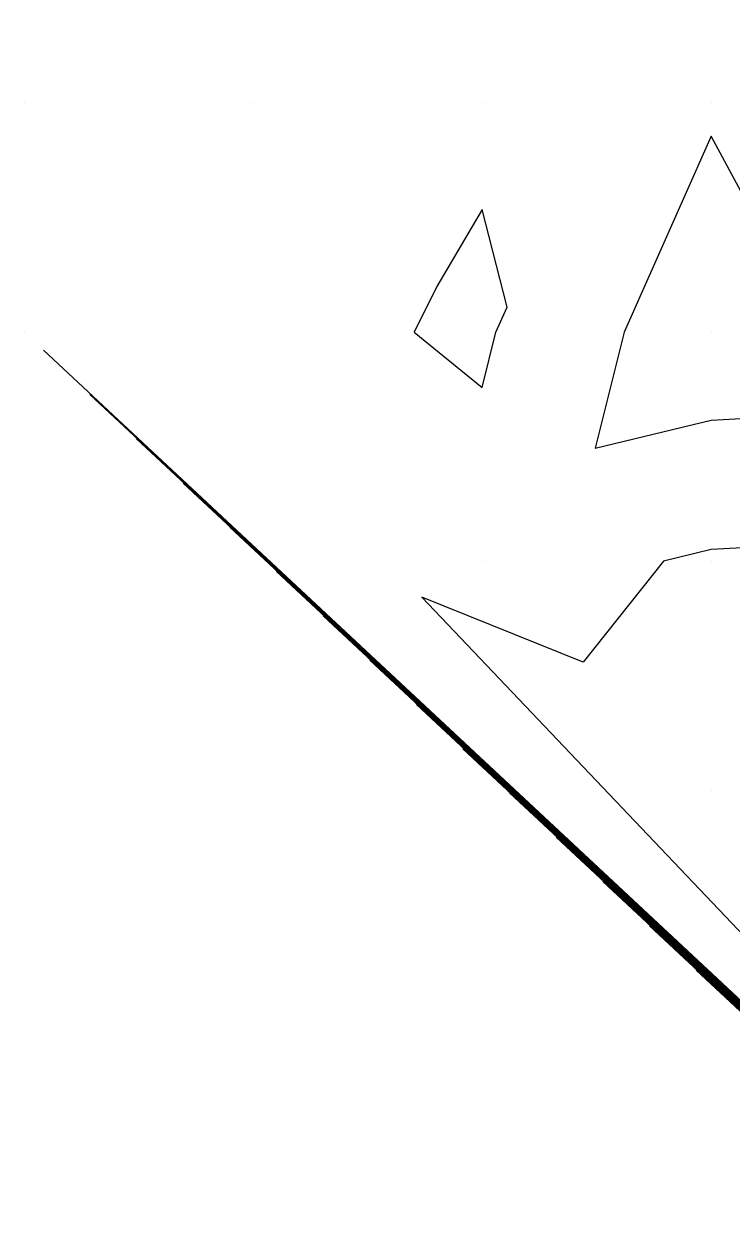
# Model space of a CAD drawing. Extents: x 2188792 to 2191981, y 386090 to 389710.
# Drawn here: x 2189070 to 2189100.9, y 386260.7 to 386313.4 of the extents above; entities that cross this region are included whole.
import ezdxf

# ---------------------------------------------------------------- set-up
doc = ezdxf.new("R2010")
doc.units = 0
for name, color, linetype in [('DTM Contours Major', 7, 'Continuous'), ('DTM Contours Minor', 7, 'Continuous'), ('Exist DTM QL2 LIDAR Elevation Point', 7, 'Continuous')]:
    doc.layers.add(name, color=color, linetype=linetype)

msp = doc.modelspace()

# ---------------------------------------------------------------- linework, layer by layer
at = {"layer": 'DTM Contours Major'}
for points in [[(2189143.196, 386317.105), (2189141.482, 386310.691), (2189140.824, 386308.229), (2189137.846, 386303.811), (2189133.794, 386297.799), (2189133.478, 386297.349), (2189128.734, 386290.622), (2189128.307, 386290.013), (2189123.648, 386283.405), (2189123.114, 386282.644), (2189119.113, 386276.592), (2189118.407, 386275.584), (2189114.503, 386269.694), (2189110.843, 386264.171), (2189109.823, 386262.717), (2189076.918, 386293.385)], [(2189149.903, 386316.382), (2189146.799, 386311.954), (2189144.866, 386309.081), (2189141.665, 386304.517), (2189139.781, 386301.722), (2189138.02, 386299.109), (2189134.654, 386294.308), (2189132.595, 386291.389), (2189129.176, 386286.514), (2189127.158, 386283.651), (2189123.688, 386278.704), (2189121.958, 386276.087), (2189118.409, 386271.026), (2189116.724, 386268.483), (2189115.144, 386266.099), (2189111.458, 386260.844), (2189097.279, 386274.06)], [(2189146.678, 386314.354), (2189143.492, 386309.618), (2189141.923, 386307.379), (2189138.813, 386302.766), (2189135.907, 386298.454), (2189134.066, 386295.829), (2189130.665, 386291.005), (2189128.742, 386288.263), (2189125.403, 386283.528), (2189123.401, 386280.674), (2189120.536, 386276.34), (2189118.408, 386273.305), (2189115.613, 386269.088), (2189112.993, 386265.135), (2189110.641, 386261.781), (2189087.098, 386283.723)]]:
    msp.add_lwpolyline(points, dxfattribs=at)
at = {"layer": 'DTM Contours Minor'}
for points in [[(2189130.323, 386319.268), (2189128.499, 386307.066), (2189127.292, 386303.246), (2189125.996, 386298.937), (2189124.123, 386295.196), (2189121.725, 386290.404), (2189116.501, 386286.665), (2189115.857, 386280.727), (2189113.535, 386277.579), (2189114.871, 386271.618), (2189113.837, 386270.057), (2189109.552, 386263.592), (2189109.333, 386263.279), (2189070.81, 386299.183)], [(2189108.16, 386318.163), (2189105.952, 386309.979), (2189107.361, 386307.363), (2189108.578, 386299.978), (2189108.988, 386290.965), (2189099.976, 386290.479), (2189097.891, 386289.977), (2189094.377, 386285.574), (2189087.331, 386288.405), (2189106.509, 386268.256), (2189104.631, 386276.643), (2189104.045, 386279.257), (2189110.892, 386288.537), (2189110.992, 386289.462), (2189120.637, 386296.364), (2189121.542, 386298.173), (2189122.249, 386299.585), (2189124.205, 386306.088), (2189124.903, 386308.295)], [(2189134.106, 386316.647), (2189133.212, 386313.301), (2189132.096, 386305.836), (2189130.379, 386300.405), (2189129.742, 386298.289), (2189126.704, 386292.218), (2189122.812, 386284.443), (2189122.009, 386283.868), (2189121.759, 386281.556), (2189118.544, 386276.693), (2189118.406, 386276.496), (2189114.059, 386269.936), (2189109.983, 386263.785), (2189109.496, 386263.092), (2189072.846, 386297.25)], [(2189146.582, 386316.273), (2189142.394, 386310.047), (2189142.128, 386309.669), (2189138.039, 386303.602), (2189134.217, 386297.93), (2189133.596, 386297.045), (2189129.12, 386290.698), (2189128.394, 386289.663), (2189123.999, 386283.43), (2189123.172, 386282.25), (2189119.398, 386276.542), (2189118.407, 386275.129), (2189114.725, 386269.573), (2189111.273, 386264.364), (2189109.987, 386262.53), (2189078.954, 386291.453)], [(2189148.819, 386316.378), (2189146.726, 386313.394), (2189144.042, 386309.403), (2189141.82, 386306.234), (2189139.201, 386302.348), (2189136.752, 386298.716), (2189134.301, 386295.221), (2189131.437, 386291.159), (2189128.915, 386287.563), (2189126.105, 386283.578), (2189123.516, 386279.886), (2189121.105, 386276.238), (2189118.408, 386272.394), (2189116.058, 386268.846), (2189113.854, 386265.52), (2189110.968, 386261.406), (2189091.17, 386279.857)], [(2189149.18, 386316.379), (2189146.75, 386312.914), (2189144.317, 386309.296), (2189141.768, 386305.662), (2189139.394, 386302.139), (2189137.175, 386298.847), (2189134.419, 386294.916), (2189131.823, 386291.236), (2189129.002, 386287.213), (2189126.456, 386283.602), (2189123.574, 386279.492), (2189121.389, 386276.188), (2189118.409, 386271.938), (2189116.28, 386268.725), (2189114.284, 386265.713), (2189111.131, 386261.219), (2189093.206, 386277.925)], [(2189149.542, 386316.381), (2189146.775, 386312.434), (2189144.591, 386309.189), (2189141.717, 386305.089), (2189139.588, 386301.931), (2189137.598, 386298.978), (2189134.536, 386294.612), (2189132.209, 386291.313), (2189129.089, 386286.864), (2189126.807, 386283.627), (2189123.631, 386279.098), (2189121.674, 386276.137), (2189118.409, 386271.482), (2189116.502, 386268.604), (2189114.714, 386265.906), (2189111.295, 386261.031), (2189095.242, 386275.992)], [(2189150.265, 386316.383), (2189146.823, 386311.474), (2189145.141, 386308.974), (2189141.614, 386303.944), (2189139.975, 386301.513), (2189138.443, 386299.24), (2189134.771, 386294.004), (2189132.981, 386291.466), (2189129.263, 386286.164), (2189127.509, 386283.676), (2189123.746, 386278.309), (2189122.243, 386276.036), (2189118.409, 386270.57), (2189116.946, 386268.362), (2189115.574, 386266.292), (2189111.622, 386260.657), (2189099.315, 386272.127)], [(2189146.606, 386315.793), (2189142.668, 386309.94), (2189142.077, 386309.097), (2189138.233, 386303.393), (2189134.639, 386298.061), (2189133.713, 386296.741), (2189129.506, 386290.775), (2189128.481, 386289.313), (2189124.35, 386283.454), (2189123.229, 386281.856), (2189119.682, 386276.491), (2189118.407, 386274.673), (2189114.947, 386269.452), (2189111.703, 386264.556), (2189110.15, 386262.343), (2189080.99, 386289.52)], [(2189146.63, 386315.313), (2189142.943, 386309.833), (2189142.026, 386308.524), (2189138.426, 386303.184), (2189135.062, 386298.192), (2189133.831, 386296.437), (2189129.892, 386290.852), (2189128.568, 386288.963), (2189124.701, 386283.479), (2189123.286, 386281.462), (2189119.967, 386276.441), (2189118.407, 386274.217), (2189115.169, 386269.331), (2189112.133, 386264.749), (2189110.314, 386262.155), (2189083.026, 386287.588)], [(2189146.654, 386314.834), (2189143.218, 386309.725), (2189141.974, 386307.952), (2189138.62, 386302.975), (2189135.485, 386298.323), (2189133.948, 386296.133), (2189130.279, 386290.929), (2189128.655, 386288.613), (2189125.052, 386283.504), (2189123.344, 386281.068), (2189120.251, 386276.39), (2189118.408, 386273.761), (2189115.391, 386269.21), (2189112.563, 386264.942), (2189110.477, 386261.968), (2189085.062, 386285.655)], [(2189137.794, 386313.669), (2189136.1, 386307.334), (2189135.693, 386304.607), (2189133.612, 386298.025), (2189133.371, 386297.668), (2189133.361, 386297.653), (2189128.348, 386290.545), (2189128.22, 386290.363), (2189123.297, 386283.381), (2189123.057, 386283.038), (2189118.829, 386276.643), (2189118.406, 386276.04), (2189114.281, 386269.815), (2189110.413, 386263.978), (2189109.66, 386262.905), (2189074.882, 386295.318)], [(2189146.702, 386313.874), (2189143.767, 386309.511), (2189141.871, 386306.807), (2189139.007, 386302.557), (2189136.33, 386298.585), (2189134.184, 386295.525), (2189131.051, 386291.082), (2189128.829, 386287.913), (2189125.754, 386283.553), (2189123.459, 386280.28), (2189120.82, 386276.289), (2189118.408, 386272.849), (2189115.836, 386268.967), (2189113.424, 386265.328), (2189110.804, 386261.593), (2189089.134, 386281.79)], [(2189099.976, 386308.525), (2189096.167, 386299.978), (2189094.908, 386294.91), (2189099.976, 386296.13), (2189103.627, 386296.327), (2189103.46, 386299.978), (2189102.967, 386302.97), (2189099.976, 386308.525)], [(2189090.575, 386299.978), (2189091.057, 386301.06), (2189089.975, 386305.33), (2189087.991, 386301.961), (2189087.002, 386299.978), (2189089.975, 386297.563), (2189090.575, 386299.978)]]:
    msp.add_lwpolyline(points, dxfattribs=at)
at = {"layer": 'Exist DTM QL2 LIDAR Elevation Point'}
for p, q in [((2189069.973, 386309.979), (2189069.973, 386309.979)), ((2189079.974, 386309.979), (2189079.974, 386309.979)), ((2189089.975, 386309.979), (2189089.975, 386309.979)), ((2189099.976, 386309.979), (2189099.976, 386309.979)), ((2189069.973, 386299.978), (2189069.973, 386299.978)), ((2189079.974, 386299.978), (2189079.974, 386299.978)), ((2189089.975, 386299.978), (2189089.975, 386299.978)), ((2189099.976, 386299.978), (2189099.976, 386299.978)), ((2189089.975, 386289.977), (2189089.975, 386289.977)), ((2189099.976, 386289.977), (2189099.976, 386289.977)), ((2189099.976, 386279.976), (2189099.976, 386279.976))]:
    msp.add_line(p, q, dxfattribs=at)

doc.saveas('drawing.dxf')
